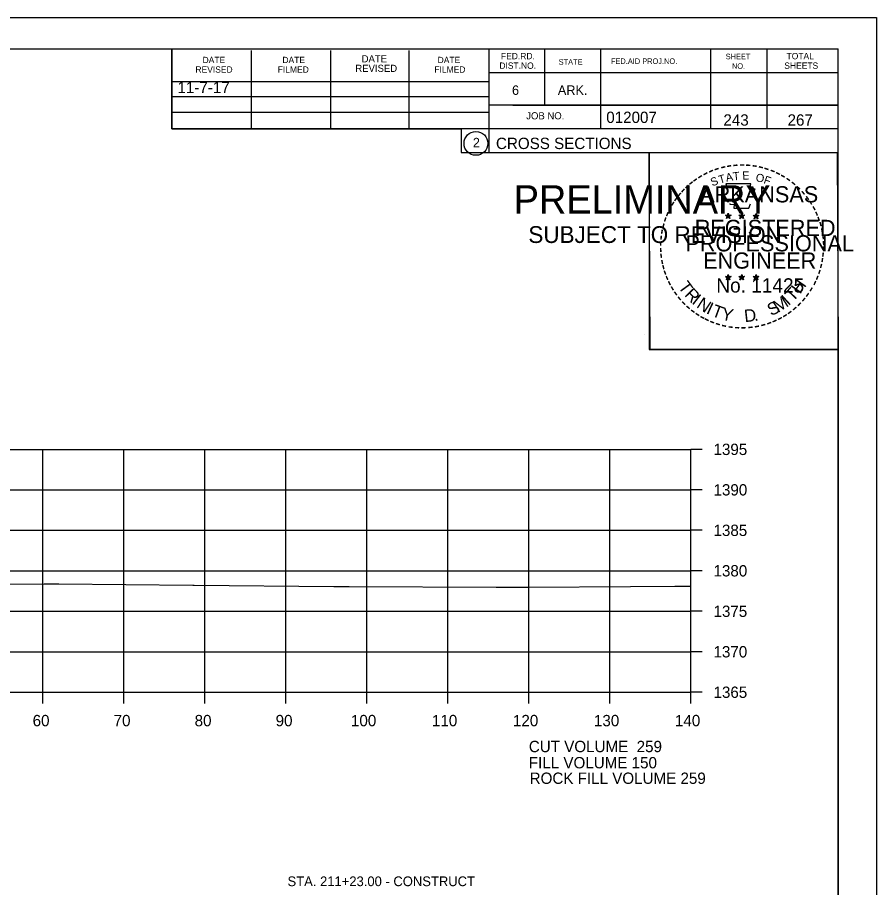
# Model space of a CAD drawing. Extents: x 1374311 to 1383814, y 384102 to 406278.
# Drawn here: x 1382696.9 to 1382803, y 404464.3 to 404571.7 of the extents above; entities that cross this region are included whole.
import ezdxf

# ---------------------------------------------------------------- set-up
doc = ezdxf.new("R2010")
doc.units = 0
for name, color, linetype in [('R_Axis', 7, 'Continuous'), ('R_Axis Annot', 7, 'Continuous'), ('R_Border', 7, 'Continuous'), ('R_Border PE', 7, 'Continuous'), ('R_Border Prem', 7, 'Continuous'), ('R_Exist Surface', 7, 'Continuous'), ('R_Fin Surface', 7, 'Continuous'), ('R_Grid', 7, 'Continuous'), ('R_No Plot', 7, 'Continuous'), ('R_Water', 7, 'Continuous'), ('R_Water Annot', 7, 'Continuous')]:
    doc.layers.add(name, color=color, linetype=linetype)

msp = doc.modelspace()

# ---------------------------------------------------------------- linework, layer by layer
at = {"layer": 'R_Axis'}
for p, q in [((1382780.07, 404488.38), (1382780.07, 404518.38)), ((1382781.47, 404518.38), (1382780.07, 404518.38)), ((1382781.47, 404513.38), (1382780.07, 404513.38)), ((1382781.47, 404508.38), (1382780.07, 404508.38)), ((1382781.47, 404503.38), (1382780.07, 404503.38)), ((1382781.47, 404498.38), (1382780.07, 404498.38)), ((1382781.47, 404493.38), (1382780.07, 404493.38)), ((1382500.07, 404488.38), (1382780.07, 404488.38)), ((1382700.07, 404486.98), (1382700.07, 404488.38)), ((1382710.07, 404486.98), (1382710.07, 404488.38)), ((1382720.07, 404486.98), (1382720.07, 404488.38)), ((1382730.07, 404486.98), (1382730.07, 404488.38)), ((1382740.07, 404486.98), (1382740.07, 404488.38)), ((1382750.07, 404486.98), (1382750.07, 404488.38)), ((1382760.07, 404486.98), (1382760.07, 404488.38)), ((1382770.07, 404486.98), (1382770.07, 404488.38)), ((1382780.07, 404486.98), (1382780.07, 404488.38)), ((1382781.47, 404488.38), (1382780.07, 404488.38))]:
    msp.add_line(p, q, dxfattribs=at)
at = {"layer": 'R_Border'}
for p, q in [((1382482.07, 404567.84), (1382798.25, 404567.84)), ((1382715.99, 404557.96), (1382715.99, 404567.84)), ((1382725.85, 404557.96), (1382725.85, 404567.64)), ((1382735.61, 404557.96), (1382735.61, 404567.64)), ((1382745.29, 404557.96), (1382745.29, 404567.64)), ((1382755.15, 404567.84), (1382755.15, 404555.04)), ((1382761.99, 404567.84), (1382761.99, 404560.9)), ((1382768.93, 404567.84), (1382768.93, 404557.96)), ((1382782.51, 404567.84), (1382782.51, 404557.96)), ((1382789.45, 404567.84), (1382789.45, 404557.96)), ((1382798.25, 404362.38), (1382798.25, 404567.84)), ((1382798.25, 404564.9), (1382755.15, 404564.9)), ((1382798.25, 404564.92), (1382798.25, 404564.92)), ((1382715.99, 404563.82), (1382755.15, 404563.82)), ((1382715.99, 404561.96), (1382755.15, 404561.96)), ((1382798.25, 404560.9), (1382755.15, 404560.9)), ((1382758.11, 404560.9), (1382798.25, 404560.9)), ((1382715.99, 404557.96), (1382715.99, 404560.02)), ((1382715.99, 404560.02), (1382755.15, 404560.02)), ((1382798.25, 404557.96), (1382715.99, 404557.96)), ((1382755.15, 404555.04), (1382798.25, 404555.04))]:
    msp.add_line(p, q, dxfattribs=at)
msp.add_circle((1382753.54, 404556.17), 1.47, dxfattribs=at)
at = {"layer": 'R_Border PE'}
for p, q in [((1382784.69, 404547.54), (1382784.64, 404547.29)), ((1382784.69, 404547.18), (1382784.69, 404547.54)), ((1382784.69, 404547.54), (1382784.73, 404547.29)), ((1382786.36, 404547.54), (1382786.31, 404547.29)), ((1382786.36, 404547.18), (1382786.36, 404547.54)), ((1382786.36, 404547.54), (1382786.4, 404547.29)), ((1382788.12, 404547.53), (1382788.08, 404547.28)), ((1382788.12, 404547.17), (1382788.12, 404547.53)), ((1382788.12, 404547.53), (1382788.17, 404547.28)), ((1382784.34, 404547.29), (1382784.69, 404547.18)), ((1382784.34, 404547.29), (1382784.59, 404547.25)), ((1382784.34, 404547.29), (1382784.57, 404547.17)), ((1382784.47, 404546.88), (1382784.69, 404547.18)), ((1382784.47, 404546.88), (1382784.6, 404547.13)), ((1382784.47, 404546.88), (1382784.68, 404547.1)), ((1382784.9, 404546.88), (1382784.68, 404547.1)), ((1382785.03, 404547.29), (1382784.69, 404547.18)), ((1382784.9, 404546.88), (1382784.69, 404547.18)), ((1382785.03, 404547.29), (1382784.75, 404547.24)), ((1382784.9, 404546.88), (1382784.76, 404547.17)), ((1382785.03, 404547.29), (1382784.83, 404547.19)), ((1382786.01, 404547.29), (1382786.36, 404547.18)), ((1382786.01, 404547.29), (1382786.26, 404547.25)), ((1382786.01, 404547.29), (1382786.24, 404547.17)), ((1382786.14, 404546.88), (1382786.36, 404547.18)), ((1382786.14, 404546.88), (1382786.27, 404547.13)), ((1382786.14, 404546.88), (1382786.35, 404547.1)), ((1382786.57, 404546.88), (1382786.35, 404547.1)), ((1382786.7, 404547.29), (1382786.36, 404547.18)), ((1382786.57, 404546.88), (1382786.36, 404547.18)), ((1382786.7, 404547.29), (1382786.42, 404547.24)), ((1382786.57, 404546.88), (1382786.43, 404547.17)), ((1382786.7, 404547.29), (1382786.5, 404547.19)), ((1382787.77, 404547.28), (1382788.12, 404547.17)), ((1382787.77, 404547.28), (1382788.02, 404547.23)), ((1382787.77, 404547.28), (1382788.01, 404547.16)), ((1382787.9, 404546.87), (1382788.12, 404547.17)), ((1382787.9, 404546.87), (1382788.03, 404547.11)), ((1382787.9, 404546.87), (1382788.12, 404547.09)), ((1382788.47, 404547.28), (1382788.12, 404547.17)), ((1382788.33, 404546.87), (1382788.12, 404547.17)), ((1382788.33, 404546.87), (1382788.12, 404547.08)), ((1382788.47, 404547.28), (1382788.18, 404547.23)), ((1382788.33, 404546.87), (1382788.2, 404547.16)), ((1382788.47, 404547.28), (1382788.26, 404547.18)), ((1382784.68, 404539.97), (1382784.64, 404539.72)), ((1382784.68, 404539.61), (1382784.68, 404539.97)), ((1382784.68, 404539.97), (1382784.73, 404539.72)), ((1382786.35, 404539.97), (1382786.31, 404539.72)), ((1382786.35, 404539.61), (1382786.35, 404539.97)), ((1382786.35, 404539.97), (1382786.4, 404539.72)), ((1382788.12, 404539.96), (1382788.08, 404539.71)), ((1382788.12, 404539.6), (1382788.12, 404539.96)), ((1382788.12, 404539.96), (1382788.17, 404539.71)), ((1382784.33, 404539.72), (1382784.68, 404539.61)), ((1382784.33, 404539.72), (1382784.59, 404539.67)), ((1382784.33, 404539.72), (1382784.57, 404539.6)), ((1382784.47, 404539.31), (1382784.68, 404539.61)), ((1382784.47, 404539.31), (1382784.59, 404539.55)), ((1382784.47, 404539.31), (1382784.68, 404539.53)), ((1382785.03, 404539.72), (1382784.68, 404539.61)), ((1382784.89, 404539.31), (1382784.68, 404539.61)), ((1382784.89, 404539.31), (1382784.68, 404539.52)), ((1382785.03, 404539.72), (1382784.74, 404539.67)), ((1382784.89, 404539.31), (1382784.76, 404539.6)), ((1382785.03, 404539.72), (1382784.82, 404539.62)), ((1382786, 404539.72), (1382786.35, 404539.61)), ((1382786, 404539.72), (1382786.25, 404539.67)), ((1382786, 404539.72), (1382786.24, 404539.6)), ((1382786.13, 404539.31), (1382786.35, 404539.61)), ((1382786.13, 404539.31), (1382786.26, 404539.55)), ((1382786.13, 404539.31), (1382786.35, 404539.53)), ((1382786.7, 404539.72), (1382786.35, 404539.61)), ((1382786.56, 404539.31), (1382786.35, 404539.61)), ((1382786.56, 404539.31), (1382786.35, 404539.52)), ((1382786.7, 404539.72), (1382786.41, 404539.67)), ((1382786.56, 404539.31), (1382786.43, 404539.6)), ((1382786.7, 404539.72), (1382786.49, 404539.62)), ((1382787.77, 404539.71), (1382788.12, 404539.6)), ((1382787.77, 404539.71), (1382788.02, 404539.66)), ((1382787.77, 404539.71), (1382788.01, 404539.59)), ((1382787.9, 404539.3), (1382788.12, 404539.6)), ((1382787.9, 404539.3), (1382788.03, 404539.54)), ((1382787.9, 404539.3), (1382788.12, 404539.52)), ((1382788.46, 404539.71), (1382788.12, 404539.6)), ((1382788.33, 404539.3), (1382788.12, 404539.6)), ((1382788.33, 404539.3), (1382788.12, 404539.51)), ((1382788.46, 404539.71), (1382788.18, 404539.66)), ((1382788.33, 404539.3), (1382788.19, 404539.59)), ((1382788.46, 404539.71), (1382788.26, 404539.61))]:
    msp.add_line(p, q, dxfattribs=at)
for points in [[(1382784.38, 404551.17), (1382784.65, 404550.34)], [(1382787.89, 404550.25), (1382788.03, 404550.53), (1382787.35, 404550.51), (1382787.49, 404551.17), (1382784.38, 404551.17)], [(1382784.87, 404548.75), (1382784.87, 404548.66), (1382785.43, 404548.64), (1382785.38, 404548.17), (1382787.25, 404548.17), (1382787.45, 404548.7)], [(1382784.69, 404547.54), (1382784.9, 404546.88), (1382784.34, 404547.29), (1382785.03, 404547.29), (1382784.47, 404546.88), (1382784.69, 404547.54)], [(1382786.36, 404547.54), (1382786.57, 404546.88), (1382786.01, 404547.29), (1382786.7, 404547.29), (1382786.14, 404546.88), (1382786.36, 404547.54)], [(1382788.12, 404547.53), (1382788.33, 404546.87), (1382787.77, 404547.28), (1382788.47, 404547.28), (1382787.9, 404546.87), (1382788.12, 404547.53)], [(1382784.68, 404539.97), (1382784.89, 404539.31), (1382784.33, 404539.72), (1382785.03, 404539.72), (1382784.47, 404539.31), (1382784.68, 404539.97)], [(1382786.35, 404539.97), (1382786.56, 404539.31), (1382786, 404539.72), (1382786.7, 404539.72), (1382786.13, 404539.31), (1382786.35, 404539.97)], [(1382788.12, 404539.96), (1382788.33, 404539.3), (1382787.77, 404539.71), (1382788.46, 404539.71), (1382787.9, 404539.3), (1382788.12, 404539.96)]]:
    msp.add_lwpolyline(points, dxfattribs=at)
for centre, radius in [((1382784.68, 404547.18), 0.172), ((1382784.68, 404547.18), 0.145), ((1382784.68, 404547.18), 0.116), ((1382784.68, 404547.18), 0.0991), ((1382784.68, 404547.18), 0.0747), ((1382784.68, 404547.18), 0.0495), ((1382784.68, 404547.18), 0.0296), ((1382786.35, 404547.18), 0.172), ((1382786.35, 404547.18), 0.145), ((1382786.35, 404547.18), 0.116), ((1382786.35, 404547.18), 0.0991), ((1382786.35, 404547.18), 0.0747), ((1382786.35, 404547.18), 0.0495), ((1382786.35, 404547.18), 0.0296), ((1382788.12, 404547.17), 0.172), ((1382788.12, 404547.17), 0.145), ((1382788.12, 404547.17), 0.116), ((1382788.12, 404547.17), 0.0991), ((1382788.12, 404547.17), 0.0747), ((1382788.12, 404547.17), 0.0495), ((1382788.12, 404547.17), 0.0296), ((1382784.68, 404539.61), 0.172), ((1382784.68, 404539.61), 0.145), ((1382784.68, 404539.61), 0.116), ((1382784.68, 404539.61), 0.0991), ((1382784.68, 404539.61), 0.0747), ((1382784.68, 404539.61), 0.0495), ((1382784.68, 404539.61), 0.0296), ((1382786.35, 404539.61), 0.172), ((1382786.35, 404539.61), 0.145), ((1382786.35, 404539.61), 0.116), ((1382786.35, 404539.61), 0.0991), ((1382786.35, 404539.61), 0.0747), ((1382786.35, 404539.61), 0.0495), ((1382786.35, 404539.61), 0.0296), ((1382788.12, 404539.6), 0.172), ((1382788.12, 404539.6), 0.145), ((1382788.12, 404539.6), 0.116), ((1382788.12, 404539.6), 0.0991), ((1382788.12, 404539.6), 0.0747), ((1382788.12, 404539.6), 0.0495), ((1382788.12, 404539.6), 0.0296)]:
    msp.add_circle(centre, radius, dxfattribs=at)
at = {"layer": 'R_Exist Surface'}
msp.add_lwpolyline([(1382587.42, 404501.35), (1382593.93, 404501.4), (1382602.42, 404501.39), (1382607.92, 404501.42), (1382618.25, 404501.64), (1382626.62, 404501.62), (1382640.3, 404501.54), (1382648.1, 404501.52), (1382662.69, 404501.44), (1382674.53, 404501.57), (1382678.26, 404501.62), (1382682.41, 404501.63), (1382700.23, 404501.75), (1382702.03, 404501.76), (1382718.59, 404501.59), (1382718.72, 404501.59), (1382718.74, 404501.59), (1382735.99, 404501.44), (1382737.89, 404501.43), (1382756.03, 404501.36), (1382759.98, 404501.34), (1382772.64, 404501.43), (1382778.11, 404501.48), (1382780.07, 404501.49)], dxfattribs=at)
at = {"layer": 'R_Grid'}
for p, q in [((1382500.07, 404518.38), (1382780.07, 404518.38)), ((1382700.07, 404488.38), (1382700.07, 404518.38)), ((1382710.07, 404488.38), (1382710.07, 404518.38)), ((1382720.07, 404488.38), (1382720.07, 404518.38)), ((1382730.07, 404488.38), (1382730.07, 404518.38)), ((1382740.07, 404488.38), (1382740.07, 404518.38)), ((1382750.07, 404488.38), (1382750.07, 404518.38)), ((1382760.07, 404488.38), (1382760.07, 404518.38)), ((1382770.07, 404488.38), (1382770.07, 404518.38)), ((1382780.07, 404488.38), (1382780.07, 404518.38)), ((1382500.07, 404513.38), (1382780.07, 404513.38)), ((1382500.07, 404508.38), (1382780.07, 404508.38)), ((1382500.07, 404503.38), (1382780.07, 404503.38)), ((1382500.07, 404498.38), (1382780.07, 404498.38)), ((1382500.07, 404493.38), (1382780.07, 404493.38)), ((1382500.07, 404488.38), (1382780.07, 404488.38))]:
    msp.add_line(p, q, dxfattribs=at)
at = {"layer": 'R_No Plot'}
for p, q in [((1382469.67, 404571.73), (1382803, 404571.73)), ((1382774.29, 404532.58), (1382774.29, 404532.58))]:
    msp.add_line(p, q, dxfattribs=at)
for points in [[(1382469.66, 404571.73), (1382803, 404571.73), (1382803, 404358.39), (1382469.66, 404358.39)], [(1382715.99, 404567.84), (1382715.99, 404557.96), (1382751.72, 404557.96), (1382751.72, 404555.04), (1382774.92, 404555.04), (1382774.92, 404530.7), (1382798.25, 404530.7), (1382798.25, 404362.38), (1382482.07, 404362.38), (1382482.07, 404567.84)], [(1382774.92, 404555.04), (1382798.13, 404555.04), (1382798.25, 404530.7), (1382775.04, 404530.7)]]:
    msp.add_lwpolyline(points, close=True, dxfattribs=at)

# ---------------------------------------------------------------- texts
at = {"layer": 'R_Axis Annot'}
for s, p in [('1395', (1382782.87, 404517.68)), ('1390', (1382782.87, 404512.68)), ('1385', (1382782.87, 404507.68)), ('1380', (1382782.87, 404502.68)), ('1375', (1382782.87, 404497.68)), ('1370', (1382782.87, 404492.68)), ('1365', (1382782.87, 404487.68)), ('60', (1382698.81, 404484.18)), ('70', (1382708.81, 404484.18)), ('80', (1382718.81, 404484.18)), ('90', (1382728.81, 404484.18)), ('100', (1382738.11, 404484.18)), ('110', (1382748.11, 404484.18)), ('120', (1382758.11, 404484.18)), ('130', (1382768.11, 404484.18)), ('140', (1382778.11, 404484.18)), ('CUT VOLUME  259', (1382760.07, 404480.98)), ('FILL VOLUME 150', (1382760.07, 404478.98))]:
    msp.add_text(s, height=1.4, dxfattribs=at).set_placement(p)
at = {"layer": 'R_Border'}
for s, height, p in [('DATE', 0.782, (1382719.79, 404566.08)), ('DATE', 0.782, (1382729.65, 404566.08)), ('DATE', 0.879, (1382739.43, 404566.18)), ('DATE', 0.782, (1382748.81, 404566.08)), ('FED.RD.', 0.782, (1382756.63, 404566.56)), ('SHEET', 0.684, (1382784.37, 404566.56)), ('TOTAL', 0.782, (1382791.89, 404566.56)), ('REVISED', 0.879, (1382738.65, 404565)), ('DIST.NO.', 0.782, (1382756.43, 404565.38)), ('STATE', 0.684, (1382763.75, 404565.88)), ('FED.AID PROJ.NO.', 0.684, (1382770.21, 404565.98)), ('NO.', 0.684, (1382785.15, 404565.38)), ('SHEETS', 0.782, (1382791.61, 404565.38)), ('REVISED', 0.782, (1382718.91, 404564.9)), ('FILMED', 0.782, (1382729.07, 404564.9)), ('FILMED', 0.782, (1382748.41, 404564.9)), ('6', 1.17, (1382757.99, 404562.16)), ('ARK.', 1.172, (1382763.65, 404562.16)), ('JOB NO.', 0.879, (1382759.75, 404559.14)), ('012007', 1.4, (1382769.63, 404558.69)), ('2', 1.17, (1382753.16, 404555.68)), ('CROSS SECTIONS', 1.4, (1382756.01, 404555.47))]:
    msp.add_text(s, height=height, rotation=360, dxfattribs=at).set_placement(p)
at = {"layer": 'R_Border PE'}
for s, height, rotation, p in [('-', 1.6, 24.3072, (1382782.49, 404552.03)), ('-', 1.6, 19.1761, (1382783.12, 404552.3)), ('-', 1.6, 13.6301, (1382783.87, 404552.54)), ('-', 1.6, 10.2193, (1382784.55, 404552.7)), ('-', 1.6, 5.8968, (1382785.28, 404552.81)), ('-', 1.6, 0.1862, (1382786.05, 404552.88)), ('-', 1.6, 357.743, (1382786.78, 404552.87)), ('-', 1.6, 352.1617, (1382787.52, 404552.81)), ('-', 1.6, 347.2049, (1382788.24, 404552.7)), ('-', 1.6, 342.3362, (1382788.87, 404552.54)), ('-', 1.6, 337.8551, (1382789.61, 404552.32)), ('-', 1.6, 36.2317, (1382780.68, 404550.94)), ('-', 1.6, 34.0636, (1382781.26, 404551.34)), ('-', 1.6, 28.7918, (1382781.86, 404551.71)), ('S', 1, 21.594, (1382782.73, 404550.85)), ('T', 1, 16.4036, (1382783.65, 404551.18)), ('A', 1, 11.2132, (1382784.47, 404551.43)), ('T', 1, 6.0228, (1382785.32, 404551.59)), ('E', 1, 0.8323, (1382786.43, 404551.7)), ('O', 1, 350.4515, (1382788.03, 404551.49)), ('F', 1, 340.0707, (1382788.98, 404551.27)), ('-', 1.6, 334.1211, (1382790.24, 404552.05)), ('-', 1.6, 329.6409, (1382790.82, 404551.77)), ('-', 1.6, 325.8627, (1382791.46, 404551.4)), ('-', 1.6, 42.9622, (1382779.77, 404550.15)), ('-', 1.6, 38.9507, (1382780.21, 404550.57)), ('ARKANSAS', 2, 360, (1382781.23, 404548.88)), ('-', 1.6, 320.5297, (1382792.07, 404550.98)), ('-', 1.6, 315.5786, (1382792.67, 404550.49)), ('-', 1.6, 50.6142, (1382778.92, 404549.19)), ('-', 1.6, 48.423, (1382779.33, 404549.67)), ('-', 1.6, 309.8797, (1382793.24, 404549.94)), ('-', 1.6, 306.6522, (1382793.77, 404549.34)), ('-', 1.6, 58.0706, (1382778.18, 404548.09)), ('-', 1.6, 54.2325, (1382778.51, 404548.62)), ('-', 1.4, 303.6753, (1382794.25, 404548.77)), ('-', 1.6, 67.7743, (1382777.61, 404546.87)), ('-', 1.6, 62.8713, (1382777.87, 404547.48)), ('-', 1.6, 299.6684, (1382794.57, 404548.16)), ('-', 1.6, 294.6628, (1382794.89, 404547.55)), ('-', 1.6, 72.3945, (1382777.39, 404546.24)), ('REGISTERED', 2, 360, (1382780.55, 404544.73)), ('DWB', 0.01, 360, (1382784.67, 404547.17)), ('DWB', 0.01, 360, (1382786.34, 404547.17)), ('DWB', 0.01, 360, (1382788.11, 404547.16)), ('-', 1.6, 290.5728, (1382795.15, 404546.97)), ('-', 1.6, 285.1233, (1382795.39, 404546.39)), ('-', 1.6, 81.2013, (1382777.06, 404544.81)), ('-', 1.6, 75.461, (1382777.2, 404545.52)), ('-', 1.6, 280.5493, (1382795.59, 404545.65)), ('-', 1.6, 85.1863, (1382776.99, 404544.12)), ('PROFESSIONAL', 2, 360, (1382779.4, 404542.83)), ('-', 1.6, 276.5962, (1382795.75, 404544.88)), ('-', 1.6, 94.1959, (1382777, 404542.69)), ('-', 1.6, 89.0622, (1382776.96, 404543.42)), ('-', 1.6, 274.3301, (1382795.81, 404544.16)), ('-', 1.6, 269.9407, (1382795.84, 404543.53)), ('-', 1.6, 98.9479, (1382777.07, 404542.03)), ('ENGINEER', 2, 360, (1382781.59, 404540.7)), ('-', 1.6, 263.5172, (1382795.82, 404542.86)), ('-', 1.6, 101.7149, (1382777.21, 404541.29)), ('-', 1.6, 105.4578, (1382777.37, 404540.7)), ('-', 1.6, 255.7626, (1382795.64, 404541.53)), ('-', 1.6, 260.9953, (1382795.75, 404542.21)), ('-', 1.6, 109.0874, (1382777.58, 404540.07)), ('-', 1.6, 252.8681, (1382795.46, 404540.81)), ('-', 1.6, 114.0643, (1382777.84, 404539.47)), ('-', 1.6, 115.7289, (1382778.14, 404538.85)), ('T', 1.54, 306.0406, (1382778.44, 404538.44)), ('No. 11425', 1.757, 360, (1382783.22, 404537.75)), ('DWB', 0.01, 360, (1382784.67, 404539.6)), ('DWB', 0.01, 360, (1382786.34, 404539.6)), ('DWB', 0.01, 360, (1382788.1, 404539.59)), ('H', 1.54, 54.6088, (1382793.56, 404537.48)), ('-', 1.6, 244.6197, (1382794.98, 404539.51)), ('-', 1.6, 247.8887, (1382795.24, 404540.14)), ('-', 1.6, 120.4471, (1382778.5, 404538.27)), ('-', 1.6, 125.8934, (1382778.9, 404537.71)), ('R', 1.54, 314.005, (1382779.2, 404537.4)), ('T', 1.54, 46.6444, (1382792.67, 404536.54)), ('-', 1.6, 239.0712, (1382794.58, 404538.76)), ('-', 1.6, 130.7181, (1382779.36, 404537.15)), ('I', 1.54, 321.9694, (1382780.1, 404536.46)), ('N', 1.54, 326.5002, (1382780.67, 404535.99)), ('M', 1.54, 32.6563, (1382790.83, 404535.21)), ('I', 1.54, 42.1136, (1382792.11, 404536.06)), ('-', 1.6, 231.2538, (1382793.75, 404537.54)), ('-', 1.6, 233.8452, (1382794.18, 404538.11)), ('-', 1.6, 134.2238, (1382779.88, 404536.61)), ('-', 1.6, 138.9338, (1382780.41, 404536.14)), ('-', 1.6, 144.6463, (1382780.96, 404535.74)), ('I', 1.54, 335.3603, (1382781.88, 404535.21)), ('T', 1.54, 339.8912, (1382782.54, 404534.88)), ('Y', 1.54, 347.8556, (1382783.76, 404534.43)), ('D', 1.54, 6.3969, (1382786.74, 404534.08)), ('S', 1.54, 26.9312, (1382789.99, 404534.81)), ('-', 1.6, 221.0851, (1382792.75, 404536.47)), ('-', 1.6, 225.7653, (1382793.27, 404536.98)), ('-', 1.6, 148.0898, (1382781.52, 404535.37)), ('-', 1.6, 151.5704, (1382782.1, 404535.04)), ('-', 1.6, 154.6002, (1382782.62, 404534.8)), ('-', 1.6, 207.3568, (1382791.11, 404535.26)), ('-', 1.6, 212.2491, (1382791.67, 404535.61)), ('-', 1.6, 215.7363, (1382792.2, 404535.99)), ('-', 1.6, 158.5612, (1382783.25, 404534.54)), ('-', 1.6, 162.7983, (1382783.93, 404534.33)), ('-', 1.6, 167.5555, (1382784.65, 404534.16)), ('-', 1.6, 173.1155, (1382785.42, 404534.05)), ('-', 1.6, 176.5183, (1382786.17, 404534)), ('-', 1.6, 181.5918, (1382786.91, 404534.02)), ('-', 1.6, 185.8167, (1382787.72, 404534.1)), ('-', 1.6, 191.2858, (1382788.46, 404534.23)), ('.', 1.54, 13.7642, (1382787.93, 404534.2)), ('-', 1.6, 195.4743, (1382789.19, 404534.43)), ('-', 1.6, 200.7184, (1382789.86, 404534.67)), ('-', 1.6, 204.2516, (1382790.48, 404534.94))]:
    msp.add_text(s, height=height, rotation=rotation, dxfattribs=at).set_placement(p)
at = {"layer": 'R_Border Prem'}
for s, height, p in [('PRELIMINARY', 3.5, (1382758.2, 404547.5)), ('DWB', 0.01, (1382758.95, 404549.35)), ('SUBJECT TO REVISION', 2.0751, (1382760.01, 404543.87))]:
    msp.add_text(s, height=height, rotation=360, dxfattribs=at).set_placement(p)
at = {"layer": 'R_Fin Surface'}
for s, p in [('11-7-17', (1382716.69, 404562.38)), ('ROCK FILL VOLUME 259', (1382760.17, 404477.06))]:
    msp.add_text(s, height=1.4, dxfattribs=at).set_placement(p)
at = {"layer": 'R_Water'}
for s, p in [('243', (1382784.09, 404558.36)), ('267', (1382792.01, 404558.36))]:
    msp.add_text(s, height=1.4, rotation=360, dxfattribs=at).set_placement(p)
at = {"layer": 'R_Water Annot'}
msp.add_text('STA. 211+23.00 - CONSTRUCT', height=1.2, dxfattribs=at).set_placement((1382730.28, 404464.43))

doc.saveas('drawing.dxf')
